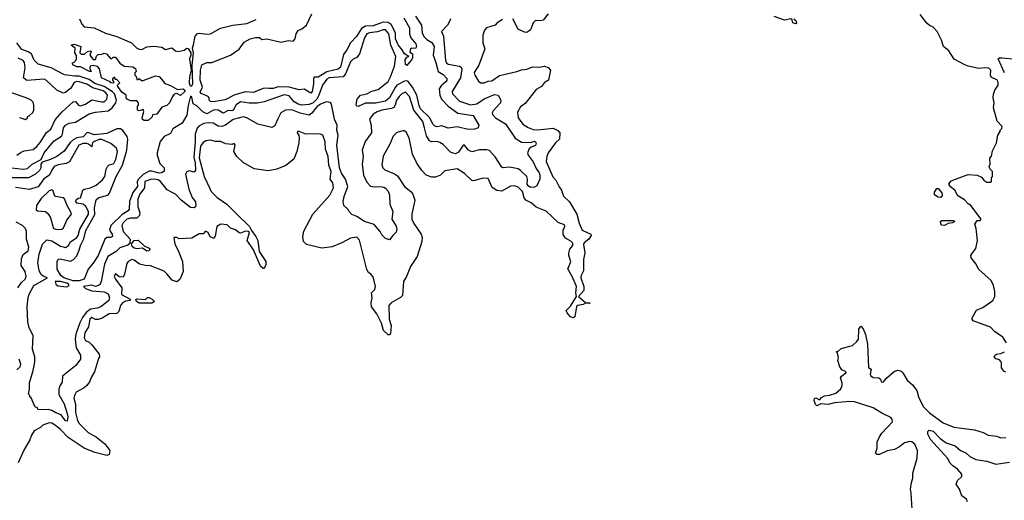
# Model space of a CAD drawing. Extents: x 2210602 to 2357277, y 510288 to 673808.
# Tile 433 of 464: x 2315828 to 2323704, y 649387 to 653229. Entities that reach past the tile are written whole.
import ezdxf

# ---------------------------------------------------------------- set-up
doc = ezdxf.new("R2010")
doc.units = 0

msp = doc.modelspace()

# ---------------------------------------------------------------- linework, layer by layer
at = {"layer": '0CON05XD'}
for points in [[(2318902.2, 653245), (2318945, 653163.3), (2318947.1, 653115), (2318958.1, 653085), (2318995.7, 653035), (2319003.3, 653015), (2318995, 652997.5), (2318965, 653002.5), (2318953.3, 652995), (2318948.3, 652968.3), (2318970, 652955), (2318970, 652925), (2318965, 652910), (2318945, 652890), (2318925, 652863.3), (2318915, 652870), (2318911.2, 652908.8), (2318925, 652930), (2318940, 652935), (2318905, 652956.2), (2318888.3, 652988.3), (2318855, 653028), (2318835.5, 653075), (2318833.8, 653125), (2318799.4, 653189.4), (2318775, 653206.7), (2318735, 653209.6), (2318655, 653179.7), (2318595, 653176), (2318561.9, 653158.1), (2318521.5, 653095), (2318475.2, 653044.8), (2318445, 652988.1), (2318418, 652952), (2318395, 652849.2), (2318375, 652834.5), (2318285, 652810.9), (2318215, 652770), (2318185, 652770), (2318178, 652755), (2318178.6, 652715), (2318167.1, 652655), (2318158.3, 652641.7), (2318105, 652672.5), (2318065, 652668.6), (2317985, 652688.5), (2317895, 652691.1), (2317855, 652678.1), (2317821.2, 652678.8), (2317785, 652681.4), (2317695, 652647.1), (2317635, 652651.9), (2317550.5, 652629.5), (2317472.3, 652587.7), (2317375, 652571.4), (2317354.3, 652574.3), (2317343.3, 652585), (2317343.3, 652605), (2317336.7, 652615), (2317278.8, 652638.8), (2317270.7, 652650.7), (2317291.7, 652688.3), (2317272.5, 652745), (2317274.6, 652825), (2317285, 652867.5), (2317325, 652887.5), (2317365, 652886.2), (2317515, 652946.2), (2317585, 652993.3), (2317625, 653050), (2317672.5, 653075), (2317715, 653087.5), (2317747, 653087), (2317765, 653070), (2317805.9, 653075.9), (2317920.5, 653050.5), (2317975, 653063.8), (2318015, 653057.5), (2318032.5, 653075), (2318038.8, 653115), (2318056.1, 653143.9), (2318085, 653156.7), (2318122.5, 653185), (2318165, 653276.7)], [(2320056.2, 653275), (2320014.1, 653225.9), (2319995, 653218.8), (2319955, 653223.8), (2319936, 653205), (2319915, 653147.5), (2319885, 653127.5), (2319865, 653130), (2319815, 653152.5), (2319772.5, 653235)], [(2323722.5, 650645), (2323691.7, 650691.7), (2323625, 650736.7), (2323592.3, 650772.3), (2323455, 650821.2), (2323446.2, 650835), (2323446.7, 650845), (2323482.3, 650907.7), (2323532.3, 650927.7), (2323612.5, 650985), (2323626.7, 651015), (2323626.7, 651055), (2323617.5, 651105), (2323597.5, 651145), (2323497.5, 651235), (2323477.5, 651275), (2323440, 651325), (2323436.7, 651345), (2323445, 651357.5), (2323475, 651400), (2323490, 651465), (2323479.3, 651559.3), (2323467.5, 651595), (2323487.5, 651622.5), (2323510, 651625), (2323517.5, 651635), (2323435, 651743.3), (2323415, 651756.2), (2323385, 651790), (2323330.7, 651820.7), (2323307.5, 651865), (2323273.6, 651893.6), (2323260, 651915), (2323275, 651937.5), (2323293.3, 651946.7), (2323415, 651992.5), (2323487, 651987), (2323520, 651970), (2323540, 651945), (2323565, 651930), (2323595, 651930), (2323600, 651935), (2323600, 651965), (2323610, 651975), (2323610, 652015), (2323590, 652035), (2323582.5, 652055), (2323590, 652075), (2323588.3, 652121.7), (2323601.7, 652138.3), (2323608.3, 652181.7), (2323642.5, 652245), (2323653, 652307), (2323670, 652335), (2323670, 652345), (2323685, 652360), (2323686.7, 652375), (2323647.5, 652417.5), (2323616.2, 652525), (2323622.5, 652565), (2323614, 652605), (2323616, 652634), (2323626.7, 652665), (2323653.9, 652706.1), (2323655.8, 652725), (2323649.2, 652745), (2323599.5, 652769.5), (2323593.3, 652785), (2323595.7, 652825), (2323580.3, 652840.3), (2323545, 652844.2), (2323499.3, 652839.3), (2323415, 652857.5), (2323389.3, 652869.3), (2323303.6, 652913.6), (2323259.3, 652979.3), (2323217.5, 653015), (2323202.5, 653065), (2323167.5, 653135), (2323135, 653170), (2323105, 653182.5), (2323085, 653202.5), (2323031.7, 653271.7)], [(2318995, 653256.7), (2319040.9, 653185), (2319047.9, 653125), (2319060.9, 653095), (2319085, 653070), (2319125, 653045.7), (2319144.4, 653015), (2319135.6, 652945.6), (2319157.2, 652887.2), (2319174.3, 652815), (2319215, 652792), (2319245, 652760), (2319245.6, 652745), (2319237.9, 652732.1), (2319198.6, 652701.4), (2319184.6, 652675.4), (2319189.1, 652625), (2319202.6, 652592.6), (2319255, 652538.1), (2319332.6, 652482.6), (2319455, 652464), (2319502, 652385), (2319496.7, 652365), (2319465, 652352.7), (2319415, 652350), (2319327.7, 652372.3), (2319255, 652362.9), (2319205, 652379.2), (2319165, 652372.5), (2319147.6, 652377.6), (2319135, 652390), (2319107.2, 652447.2), (2319035, 652516.5), (2319022.8, 652542.8), (2319004.2, 652625), (2318969.5, 652689.5), (2318935, 652734.4), (2318925, 652740.9), (2318905, 652738), (2318845, 652705.5), (2318832, 652688), (2318786.6, 652603.4), (2318755, 652576.6), (2318675, 652562.9), (2318595, 652562.3), (2318535, 652536), (2318525, 652538.8), (2318519.2, 652549.2), (2318527.5, 652592.5), (2318555, 652625.8), (2318605, 652637.5), (2318645, 652658.1), (2318695, 652670.9), (2318774.4, 652735), (2318795, 652771.2), (2318825, 652856.2), (2318836.8, 652935), (2318797.5, 653025), (2318780.4, 653115), (2318755, 653148.2), (2318735, 653147.7), (2318689.1, 653130.9), (2318625.4, 653124.6), (2318604.4, 653115), (2318586.7, 653085), (2318546.7, 652955), (2318523.8, 652926.2), (2318495, 652913.3), (2318475, 652893.3), (2318435.6, 652795), (2318415, 652773.1), (2318305, 652764.7), (2318285, 652753.5), (2318249.4, 652705), (2318221.4, 652625), (2318203.9, 652595), (2318175, 652565.3), (2318145, 652550), (2318085.3, 652544.7), (2318055, 652553.2), (2318023.3, 652573.3), (2317985, 652621.5), (2317945, 652629.3), (2317785, 652571.9), (2317728.9, 652561.1), (2317665, 652561.8), (2317595, 652572.7), (2317560.6, 652549.4), (2317535, 652506.9), (2317525, 652500.5), (2317495, 652503.1), (2317455, 652483.1), (2317415, 652505.4), (2317385, 652507.8), (2317325, 652475.5), (2317292.1, 652492.1), (2317245, 652539.5), (2317215.8, 652555.8), (2317205, 652610), (2317195, 652617.1), (2317175, 652542.5), (2317164.7, 652465.3), (2317128.9, 652401.1), (2317054.4, 652355.6), (2317035, 652318.8), (2316983.9, 652296.1), (2316952.5, 652255), (2316926.9, 652165), (2316926.9, 652145), (2316950.4, 652080.4), (2316984.3, 652045), (2316982.9, 652017.1), (2316965.5, 652004.5), (2316945, 652002.9), (2316885, 652018.8), (2316865, 652018.2), (2316815, 651991.5), (2316777.5, 651955), (2316769, 651935), (2316770, 651895), (2316733.4, 651846.6), (2316705.9, 651775), (2316705, 651714.2), (2316695, 651700.9), (2316648.2, 651671.8), (2316558.1, 651585), (2316547.5, 651547.5), (2316567.1, 651515), (2316570, 651495), (2316555, 651487.5), (2316525, 651486.9), (2316510, 651475), (2316456.2, 651345), (2316415, 651282.2), (2316376.4, 651233.6), (2316342.9, 651155), (2316305, 651140.3), (2316255, 651140.3), (2316180.6, 651165), (2316158.5, 651185), (2316128.1, 651235), (2316127.5, 651295), (2316135.8, 651314.2), (2316151.9, 651318.1), (2316235, 651300), (2316257.5, 651312.5), (2316285, 651340), (2316304.7, 651385.3), (2316313.8, 651425), (2316341.5, 651478.5), (2316357.3, 651545), (2316429.1, 651670.9), (2316426.5, 651725), (2316441.4, 651788.6), (2316461.1, 651808.9), (2316532.8, 651827.2), (2316548, 651842), (2316599.1, 651975), (2316650, 652065), (2316684.6, 652185), (2316688.9, 652218.9)], [(2316307.5, 653235), (2316324.4, 653194.4), (2316345, 653172), (2316425, 653164.2), (2316515, 653121.1), (2316605, 653095.7), (2316722.7, 653042.7), (2316763.3, 653005), (2316785, 652993.8), (2316805, 652991.2), (2316845, 653011.2), (2316905, 653018), (2316965, 653008.8), (2316995, 652990), (2317045, 653003.3), (2317075, 652980), (2317095, 652974.2), (2317143.8, 652986.2), (2317165, 653002.5), (2317175, 653000), (2317197.5, 652965), (2317197.5, 652945), (2317186.7, 652915), (2317200, 652825), (2317187, 652773), (2317183.1, 652725), (2317188, 652705), (2317195, 652700), (2317205, 652700.8), (2317212, 652715), (2317206.7, 652865), (2317218, 652965), (2317210, 653005), (2317217.7, 653027.7), (2317232.6, 653097.4), (2317250.3, 653119.7), (2317267.7, 653122.3), (2317325, 653112), (2317355, 653116), (2317435, 653162.5), (2317533.3, 653185), (2317645, 653198.2), (2317720, 653230)], [(2319690.5, 653229.5), (2319647.5, 653205), (2319632.5, 653185), (2319561.2, 653165), (2319546, 653145), (2319533.3, 653105), (2319533.3, 653045), (2319547.5, 652995), (2319500, 652865), (2319464.1, 652805.9), (2319467.5, 652785), (2319497, 652737), (2319515, 652723.3), (2319544, 652724), (2319575, 652737.5), (2319605, 652741.2), (2319665, 652782.5), (2319805, 652813.8), (2319841.7, 652828.3), (2319885, 652834.2), (2319928.8, 652851.2), (2319985, 652850), (2320025, 652856.2), (2320055, 652847.5), (2320074, 652825), (2320056.7, 652745), (2320025, 652726.2), (2320002.5, 652695), (2319959.1, 652670.9), (2319870.8, 652559.2), (2319835, 652532.5), (2319810.5, 652489.5), (2319816.2, 652445), (2319852, 652395), (2319895, 652367.1), (2319935, 652351.4), (2319971.7, 652348.3), (2320095, 652361.2), (2320133.6, 652343.6), (2320147.5, 652325), (2320146.7, 652275), (2320115, 652243.8), (2320056, 652165), (2320044.4, 652135), (2320040.4, 652095), (2320093, 651973), (2320116.4, 651946.4), (2320142.1, 651892.1), (2320162.9, 651865), (2320178, 651818), (2320225, 651773.8), (2320285.6, 651675), (2320302.7, 651602.7), (2320326.7, 651546.7), (2320396, 651515), (2320398, 651505), (2320381.4, 651475), (2320344.3, 651445.7), (2320338.3, 651431.7), (2320349.5, 651365), (2320337.2, 651312.8), (2320336.7, 651245), (2320337.6, 651222.4), (2320320.5, 651185), (2320317.9, 651165), (2320341.4, 651095), (2320341.4, 651065), (2320297.5, 651015), (2320355, 650967.5), (2320390, 650965), (2320385, 650960), (2320355, 650962.5), (2320335, 650951.2), (2320292.5, 650945), (2320283.3, 650935), (2320268, 650855), (2320255, 650846.2), (2320235, 650853.3), (2320207.5, 650885), (2320200, 650905), (2320235, 650940), (2320283, 651017), (2320275.9, 651045.9), (2320280.8, 651095), (2320247.1, 651175), (2320212.3, 651237.7), (2320237.7, 651292.3), (2320221.2, 651345), (2320221.7, 651361.7), (2320228, 651395), (2320253.3, 651425), (2320251.7, 651441.7), (2320237.3, 651457.3), (2320195, 651483.3), (2320175, 651512.5), (2320174.2, 651545.8), (2320187.5, 651575), (2320185, 651590), (2320135, 651608.8), (2320038.1, 651698.1), (2319960.5, 651730.5), (2319920.6, 651765), (2319877.1, 651787.1), (2319863.5, 651805), (2319850, 651855), (2319815, 651890.8), (2319785, 651900), (2319755, 651896.9), (2319685, 651858.9), (2319644.5, 651864.5), (2319607.6, 651887.6), (2319575, 651960), (2319535, 651962), (2319459.3, 651940.7), (2319445, 651942.5), (2319385, 652000), (2319328.1, 652038.1), (2319228.3, 652021.7), (2319195, 651986.2), (2319155, 651971.2), (2319125, 651970), (2319080, 651985), (2319045, 652022.5), (2319005, 652082.5), (2318971.2, 652155), (2318943.9, 652283.9), (2318919.3, 652329.3), (2318905, 652340), (2318895, 652340), (2318843.9, 652326.1), (2318815, 652296.7), (2318790, 652235), (2318735, 652137.5), (2318725, 652070), (2318734, 652045), (2318749.7, 652029.7), (2318826.8, 651996.8), (2318849.7, 651979.7), (2318906.2, 651895), (2318955.7, 651855.7), (2318973.4, 651833.4), (2318990, 651785), (2318964.4, 651675), (2318965.7, 651635.7), (2318980.3, 651600.3), (2319039.2, 651515), (2319047, 651487), (2319044.4, 651455.6), (2319007.1, 651335), (2318954.2, 651255), (2318921.4, 651175), (2318897.5, 651135), (2318891.4, 651025), (2318873.1, 651006.9), (2318798.6, 650965), (2318781.1, 650945), (2318784.2, 650834.2), (2318800, 650785), (2318795, 650721.2), (2318785, 650710), (2318775, 650709.4), (2318737.5, 650745), (2318722, 650802), (2318685, 650878.8), (2318643, 650933), (2318640, 650965), (2318648.1, 651005), (2318641.9, 651045), (2318668.9, 651071.1), (2318674.5, 651095), (2318655, 651172.5), (2318635.9, 651195.9), (2318618.3, 651208.3), (2318605, 651232.5), (2318545.5, 651465.5), (2318525, 651490.8), (2318475, 651482.9), (2318405, 651445.6), (2318326.5, 651413.5), (2318245, 651401.4), (2318122.4, 651432.4), (2318098.6, 651455), (2318094.4, 651494.4), (2318102, 651538), (2318172, 651675), (2318308.6, 651825), (2318338, 651885), (2318333.3, 651925), (2318312, 651955), (2318320, 652015), (2318301.4, 652065), (2318294.4, 652135), (2318273.4, 652193.4), (2318272.7, 652252.7), (2318253.3, 652305), (2318227.3, 652317.3), (2318116.4, 652313.6), (2318065, 652336.2), (2318050, 652335), (2318047.5, 652325), (2318060, 652305), (2318063.6, 652283.6), (2318060, 652245), (2318043.8, 652175), (2318020, 652115), (2317957.7, 652062.3), (2317885, 652033.8), (2317815, 652020), (2317705, 652037.5), (2317617, 652087), (2317566.1, 652136.1), (2317542.5, 652175), (2317552.5, 652225), (2317545, 652240), (2317525, 652232.5), (2317476.4, 652236.4), (2317435, 652256), (2317395, 652256.2), (2317353.6, 652266.4), (2317318.3, 652261.7), (2317295, 652247.5), (2317275, 652217.5), (2317264.6, 652125.4), (2317304.2, 651975), (2317348.3, 651878.3), (2317360, 651855), (2317407, 651807), (2317484.3, 651754.3), (2317564.5, 651674.5)], [(2319273.3, 653235), (2319266.7, 653215), (2319250, 653185), (2319202.5, 653135), (2319217.3, 653097.3), (2319233.4, 652903.4), (2319241.5, 652885), (2319255, 652874.5), (2319345, 652858.2), (2319358.4, 652848.4), (2319364.6, 652834.6), (2319353.8, 652765), (2319286.7, 652655), (2319289.4, 652635), (2319346.5, 652576.5), (2319435, 652549.6), (2319485, 652556.7), (2319544.6, 652595.4), (2319625, 652630), (2319655.3, 652625.3), (2319677.1, 652585), (2319674.3, 652565), (2319615, 652500.8), (2319608.1, 652485), (2319611.1, 652471.1), (2319634, 652445), (2319715.4, 652395.4), (2319791.7, 652281.7), (2319841.1, 652251.1), (2319915, 652247.7), (2319945, 652257.2), (2319960, 652245), (2319955, 652223.6), (2319920, 652210), (2319903.3, 652196.7), (2319890.5, 652165), (2319896.3, 652146.3), (2319935, 652092.5), (2319958.6, 652038.6), (2319982.2, 652005), (2319989.2, 651985), (2319989.3, 651955), (2319965, 651901.8), (2319945, 651889.8), (2319915, 651888.6), (2319895, 651900.8), (2319886.2, 651915), (2319889.1, 651955), (2319884.3, 651975), (2319835, 652024), (2319815, 652035.8), (2319745, 652049.2), (2319695, 652044.2), (2319685, 652048.8), (2319631.4, 652131.4), (2319585, 652184.2), (2319565, 652190), (2319505, 652189.2), (2319445, 652173.8), (2319417, 652187), (2319386.7, 652225), (2319375, 652226.2), (2319339.3, 652170.7), (2319315, 652157.5), (2319295, 652160.8), (2319275, 652170.8), (2319215, 652231.2), (2319188.2, 652248.2), (2319165, 652255.5), (2319125, 652253.3), (2319105, 652260.6), (2319081.3, 652301.3), (2319066.3, 652363.7), (2319052.7, 652415), (2318980.4, 652505), (2318946.7, 652615), (2318915, 652650), (2318885, 652637.5), (2318864, 652616), (2318843.5, 652585), (2318832.5, 652545), (2318821.7, 652528.3), (2318801.1, 652518.9), (2318725, 652506.4), (2318686.4, 652493.6), (2318655.8, 652474.2), (2318626, 652435), (2318638.6, 652385), (2318642.5, 652325), (2318591.4, 652255), (2318568.1, 652185), (2318574.4, 652135), (2318567.5, 652075), (2318578.5, 651985), (2318605, 651930), (2318635, 651899.2), (2318665, 651892), (2318715, 651895.8), (2318740.5, 651890.5), (2318755, 651883.3), (2318775, 651857.5), (2318786, 651825), (2318790, 651755), (2318813.3, 651695), (2318803.8, 651635), (2318839.1, 651579.1), (2318845.8, 651555.8), (2318839.7, 651530.3), (2318812.5, 651505), (2318785, 651470), (2318755, 651480), (2318725, 651510), (2318712.5, 651535), (2318663, 651593), (2318585, 651616.7), (2318526.1, 651656.1), (2318485, 651672.5), (2318462.5, 651695), (2318452.5, 651715), (2318420, 651745), (2318416.2, 651775), (2318424.3, 651815), (2318453.6, 651896.4), (2318434.1, 651954.1), (2318401.7, 652001.7), (2318385.3, 652045), (2318363.9, 652225), (2318374.4, 652305), (2318365.6, 652345), (2318366.4, 652385), (2318347.1, 652435), (2318322.9, 652552.9), (2318315, 652566.7), (2318283, 652573), (2318235, 652553.3), (2318205, 652532.9), (2318165, 652482.5), (2318145, 652466.5), (2318072.1, 652482.1), (2318005, 652508.9), (2317955, 652505.8), (2317916.2, 652485), (2317894.4, 652435.6)], [(2322020, 653235), (2322035, 653222.5), (2322041.2, 653205), (2322035, 653196.7), (2322025, 653198), (2322011.2, 653205), (2322007.5, 653227.5), (2321996.7, 653236.7), (2321945, 653226.2), (2321864.1, 653254.1)], [(2315765, 652045.3), (2315856.4, 652033.6), (2315891.1, 652038.9), (2315926.9, 652073.1), (2315999.7, 652110.3), (2316023.3, 652165), (2316085, 652240), (2316105, 652260), (2316162.3, 652297.7), (2316170.5, 652315), (2316177.8, 652365), (2316195, 652386.9), (2316225, 652401.9), (2316275, 652410.8), (2316384.5, 652475.5), (2316435, 652488.9), (2316535, 652500.8), (2316568.5, 652525), (2316596.9, 652563.1), (2316601.6, 652585), (2316586.2, 652635), (2316571.9, 652651.9), (2316505.1, 652695.1), (2316429.4, 652719.4), (2316385, 652750.2), (2316305, 652777.5), (2316268.7, 652778.7), (2316187.6, 652787.6), (2316080, 652845), (2315975, 652874.4), (2315945.5, 652905), (2315922.5, 652955), (2315895, 652972.7), (2315845, 652991.4), (2315806.5, 653045)], [(2316855, 652422.5), (2316823.6, 652423.6), (2316810.7, 652430.7), (2316807.5, 652445), (2316822.5, 652495), (2316815, 652510), (2316785, 652500), (2316770, 652505), (2316770, 652535), (2316780, 652545), (2316780, 652565), (2316765, 652580), (2316715, 652580), (2316687.5, 652595), (2316680, 652605), (2316680, 652625), (2316645, 652650), (2316612.5, 652695), (2316610, 652705), (2316630, 652725), (2316605, 652750), (2316591.7, 652751.7), (2316588.3, 652768.3), (2316570, 652755), (2316570, 652745), (2316580, 652735), (2316578.3, 652721.7), (2316556.4, 652723.6), (2316551.7, 652731.7), (2316483.8, 652765), (2316467.5, 652835), (2316450, 652855), (2316415, 652862.5), (2316391.7, 652858.3), (2316388.3, 652838.3), (2316400, 652815), (2316386.2, 652813.8), (2316315, 652852.5), (2316285, 652853.3), (2316260, 652865), (2316250, 652875), (2316250, 652885), (2316265, 652890), (2316277, 652903), (2316282.5, 652915), (2316281.7, 652941.7), (2316270, 652965), (2316271.7, 653001.7), (2316240, 653025), (2316265, 653032.5), (2316317.5, 653015), (2316310, 652965), (2316323, 652953), (2316347, 652953), (2316370, 652975), (2316395, 652980), (2316400, 652975), (2316390, 652945), (2316415, 652910), (2316435, 652910), (2316443, 652937), (2316455, 652950), (2316485, 652952.5), (2316505, 652962.5), (2316522.5, 652955), (2316555, 652920), (2316565, 652920), (2316575, 652930), (2316595, 652930), (2316630.7, 652880.7), (2316665, 652857.5), (2316733, 652853), (2316755, 652840), (2316760, 652815), (2316750, 652805), (2316750, 652785), (2316760, 652775), (2316765, 652750), (2316775, 652750), (2316785, 652760), (2316803, 652743), (2316815, 652742.5), (2316915, 652780), (2316945, 652776.2), (2316963.9, 652753.9), (2316989.3, 652719.3), (2317035, 652702.5), (2317090.7, 652670.7), (2317135, 652677.5), (2317148.6, 652665), (2317149.2, 652655), (2317115, 652622.5), (2317085, 652640), (2317065, 652632.5), (2317050, 652615), (2317027.5, 652565), (2317005, 652542.5), (2316965, 652530), (2316926.4, 652473.6), (2316891.7, 652468.3), (2316888.3, 652451.7), (2316855, 652422.5)], [(2315805, 652147.1), (2315839.4, 652170.6), (2315865, 652180.5), (2315935, 652190.4), (2315965.2, 652214.8), (2315991.4, 652248.6), (2316043.1, 652326.9), (2316078.6, 652355), (2316111.2, 652428.8), (2316167.3, 652492.7), (2316255, 652572), (2316275, 652573.8), (2316298, 652545), (2316315, 652540), (2316355, 652554.6), (2316405, 652589.6), (2316485, 652572.1), (2316505, 652573.6), (2316525.3, 652594.7), (2316531.3, 652625), (2316518, 652645), (2316495, 652660.2), (2316413.8, 652683.8), (2316365, 652714.4), (2316305, 652731.1), (2316285, 652733.8), (2316265, 652727.1), (2316237.3, 652682.7), (2316195, 652647.5), (2316175, 652640.8), (2316124.6, 652664.6), (2316042.8, 652742.8), (2316025, 652753.1), (2315885, 652742.9), (2315860, 652765), (2315872.5, 652845), (2315867, 652887), (2315855, 652902.9), (2315815, 652922.5)], [(2323706.2, 652805), (2323653.3, 652915), (2323665, 652923.3), (2323685, 652924), (2323805, 652913.3)], [(2315826.4, 652446.4), (2315875, 652430), (2315890, 652445), (2315890, 652455), (2315905, 652460), (2315933, 652487), (2315942.5, 652505), (2315942.5, 652545), (2315935, 652570), (2315920, 652585), (2315880, 652605), (2315635, 652686.7)], [(2317894.4, 652435.6), (2317868.9, 652381.1), (2317845, 652368.1), (2317732.6, 652392.6), (2317645, 652444.4), (2317615, 652452.2), (2317535, 652431.1), (2317475, 652385.5), (2317445, 652375.6), (2317415, 652377.8), (2317375, 652402.9), (2317335, 652405.3), (2317300.8, 652399.1), (2317261.7, 652378.3), (2317247.8, 652362.2), (2317232.6, 652315), (2317233.2, 652255), (2317220.5, 652130.5), (2317233.1, 652085), (2317233.8, 652025), (2317225, 652010), (2317185, 652020), (2317166.1, 652013.9), (2317154, 651995), (2317181.5, 651875), (2317208.2, 651808.2), (2317235, 651773.3), (2317237.7, 651742.3), (2317223.8, 651726.2), (2317195, 651727.3), (2317121.1, 651785), (2317075, 651833.1), (2317048.5, 651848.5), (2317008.8, 651868.8), (2316953.8, 651935), (2316935, 651948.8), (2316905.4, 651954.6), (2316875, 651952), (2316830, 651935), (2316826.9, 651885), (2316790, 651835), (2316772.5, 651795), (2316774.6, 651735), (2316788.5, 651685), (2316785.6, 651665), (2316765, 651641.9), (2316715, 651643.4), (2316685, 651634.7), (2316656, 651605), (2316646.2, 651585), (2316656.5, 651535), (2316711.1, 651475), (2316710, 651440), (2316692.3, 651427.7), (2316628.2, 651405), (2316600.6, 651375), (2316533.5, 651335), (2316507.3, 651275), (2316480.6, 651135), (2316469.5, 651110.5), (2316435, 651096.7), (2316405, 651106.3), (2316340, 651095), (2316355, 651079.1), (2316405, 651060.2), (2316503.5, 651053.5), (2316537, 651037), (2316548, 651005), (2316542.5, 650985), (2316476.8, 650933.2), (2316448.3, 650921.7), (2316394.5, 650915.5), (2316361.1, 650888.9), (2316331.7, 650848.3), (2316310.3, 650805), (2316278, 650715), (2316271.8, 650675), (2316280.8, 650605), (2316315, 650546), (2316313.6, 650515), (2316278.6, 650465), (2316171.4, 650378.6), (2316168.3, 650331.7), (2316148.3, 650301.7), (2316142, 650275), (2316142.5, 650232.5), (2316185, 650157.5), (2316205, 650090), (2316212.5, 650055), (2316209.3, 650020.7), (2316195, 650023.3), (2316159.2, 650069.2), (2316117.5, 650085), (2316086.2, 650106.2), (2316055, 650113.8), (2315975, 650110), (2315968.3, 650128.3), (2315951.7, 650131.7), (2315920, 650205), (2315910, 650215), (2315910, 650225), (2315900, 650235), (2315907.5, 650275), (2315907.5, 650325), (2315936, 650426), (2315949.5, 650490.5), (2315948.9, 650535), (2315931.1, 650595), (2315935.4, 650705.4), (2315903.1, 650765), (2315894.2, 650814.2), (2315889.1, 650935), (2315897.4, 651007.4), (2315904.8, 651035.2), (2315940.7, 651105), (2316050, 651165), (2316015, 651177.5), (2315998.5, 651195), (2315983.8, 651225), (2315972.3, 651285), (2315982.9, 651355), (2316011.1, 651435), (2316045, 651469.5), (2316085, 651461.8), (2316155, 651418.9), (2316195, 651408.9), (2316219.2, 651425), (2316235.8, 651454.2), (2316285, 651487.3), (2316295.9, 651505), (2316309.2, 651555), (2316379.3, 651675), (2316378.4, 651695), (2316358.5, 651735), (2316335, 651754.4), (2316285, 651763.1), (2316278.6, 651775), (2316281.3, 651788.7), (2316295, 651801.2), (2316316, 651804), (2316333.8, 651865), (2316343.3, 651875), (2316395, 651884.2), (2316441.2, 651905), (2316490.5, 651949.5), (2316509.5, 651975), (2316520.6, 652035), (2316530, 652055), (2316545, 652068.6), (2316575, 652075.8), (2316585, 652084.2), (2316597.4, 652112.6), (2316609.6, 652175), (2316601.5, 652201.5), (2316558.3, 652238.2), (2316485, 652271.9), (2316465, 652271.8), (2316418.6, 652251.4), (2316410, 652245), (2316405, 652213.8), (2316380, 652235), (2316365, 652239.4), (2316335, 652238), (2316302.2, 652225), (2316226.6, 652093.4), (2316201.2, 652078.8), (2316135, 652068), (2316105.2, 652054.8), (2316087.3, 652032.7), (2316065.7, 651985), (2316022.4, 651957.6), (2315975, 651892.7), (2315905, 651871.2), (2315835, 651882.1), (2315795, 651887.5)], [(2316688.9, 652218.9), (2316692.7, 652275), (2316687.3, 652295), (2316653.3, 652343.3), (2316635, 652356.8), (2316605, 652357.1), (2316525, 652319.6), (2316427.7, 652307.7), (2316373.5, 652326.5), (2316365, 652324.3), (2316336.7, 652293.3), (2316285, 652283.8), (2316255, 652269.1), (2316231.6, 652248.4), (2316185, 652178.1), (2316124.4, 652135), (2316075, 652110.8), (2316008.8, 652091.2), (2315998, 652075), (2315996.7, 652045), (2315987.5, 652022.5), (2315955, 651995.4), (2315898.8, 651965), (2315735.4, 651964.6)], [(2316128.3, 651551.7), (2316165, 651553.3), (2316178.8, 651565), (2316204.2, 651625.8), (2316242.5, 651675), (2316240, 651685), (2316207.1, 651745), (2316187, 651797), (2316175, 651805.7), (2316115.9, 651815.9), (2316106.1, 651826.1), (2316092.5, 651865), (2316085, 651870), (2316065, 651860), (2315999.5, 651800.5), (2315963.8, 651745), (2315960, 651710), (2315970.8, 651700.8), (2316035, 651694.4), (2316055, 651678.1), (2316074.4, 651644.4), (2316099.2, 651559.2), (2316128.3, 651551.7)], [(2323195, 651808.8), (2323175, 651811.2), (2323145, 651830), (2323145, 651850), (2323165, 651880), (2323175, 651880), (2323203.8, 651845), (2323207.5, 651822.5), (2323195, 651808.8)], [(2315814.3, 651085.7), (2315842.1, 651127.9), (2315872.5, 651155), (2315880, 651175), (2315872, 651215), (2315841.2, 651265), (2315843.9, 651316.1), (2315857.5, 651352.5), (2315895, 651380), (2315901.7, 651411.7), (2315883.8, 651475), (2315882.5, 651535), (2315875, 651560), (2315850, 651585), (2315799.3, 651609.3)], [(2317564.5, 651674.5), (2317666.7, 651575), (2317682.5, 651542.5), (2317717.5, 651495), (2317732.5, 651465), (2317742.5, 651375), (2317796.2, 651295), (2317798.3, 651271.7), (2317785, 651240), (2317775, 651240), (2317755, 651260), (2317698.3, 651388.3), (2317647.5, 651465), (2317667.5, 651527.5), (2317656.7, 651536.7), (2317635, 651538.8), (2317595, 651523.3), (2317585, 651526), (2317555, 651550), (2317515, 651562.9), (2317487.9, 651587.9), (2317436.1, 651593.9), (2317404.3, 651575), (2317392.3, 651497.7), (2317380, 651480), (2317353, 651493), (2317335, 651527.5), (2317315, 651537.5), (2317295, 651517.5), (2317265, 651517.5), (2317205, 651483.3), (2317105, 651477.5), (2317085, 651487.5), (2317061.7, 651488.3), (2317070, 651435), (2317096.2, 651385), (2317131.2, 651295), (2317136.2, 651215), (2317108.3, 651151.7), (2317085, 651133.3), (2317047.2, 651147.2), (2317005, 651196.7), (2316985, 651220), (2316875, 651262.5), (2316835, 651264.2), (2316785.8, 651275.8), (2316745, 651306.7), (2316725, 651311.2), (2316695, 651296.7), (2316685, 651280), (2316668, 651195), (2316655, 651170), (2316624.3, 651174.3), (2316595, 651197.5), (2316589.3, 651190.7), (2316584.3, 651175), (2316593.8, 651155), (2316646.4, 651086.4), (2316642.9, 651032.9), (2316712.5, 650995), (2316712.5, 650985), (2316675, 650978), (2316651.2, 650965), (2316634, 650945), (2316621.2, 650895), (2316605, 650880), (2316545, 650878), (2316487, 650843), (2316455, 650831.2), (2316435, 650832.5), (2316405, 650847.5), (2316390, 650835), (2316379.2, 650775), (2316348.6, 650725), (2316344.5, 650684.5), (2316355, 650663.8), (2316385, 650650), (2316405, 650630), (2316463.8, 650555), (2316467.5, 650535), (2316458.3, 650521.7), (2316428, 650415), (2316402, 650375), (2316387.1, 650335), (2316364.3, 650305), (2316345, 650285.7), (2316279.8, 650250.2), (2316265.6, 650225), (2316262.4, 650202.4), (2316273.5, 650155), (2316275, 650090), (2316290.5, 650025), (2316305, 650000), (2316375, 649930), (2316442.5, 649892.5), (2316509.1, 649839.1), (2316548.8, 649785), (2316545, 649753.3), (2316525, 649746), (2316428.2, 649768.2), (2316344.7, 649804.7), (2316215, 649890), (2316155, 649954.3), (2316114, 649985), (2316085, 650002.9), (2316065, 650005.6), (2316013.1, 649986.9), (2315995, 649970), (2315945, 649943.3), (2315922.3, 649907.7), (2315909.5, 649870.5), (2315861.7, 649788.3), (2315815, 649687.5)], [(2323225, 651584.2), (2323205, 651586.7), (2323195, 651597.5), (2323193.8, 651615), (2323205, 651623.3), (2323295, 651622.5), (2323307.5, 651615), (2323290, 651605), (2323255, 651600), (2323225, 651584.2)], [(2316845, 651378.2), (2316811.7, 651401.7), (2316765, 651397.8), (2316743.2, 651403.2), (2316727.8, 651415), (2316721.7, 651438.3), (2316745.3, 651464.7), (2316775, 651466.9), (2316825, 651422), (2316865, 651402.9), (2316869.6, 651395), (2316865, 651380), (2316845, 651378.2)], [(2316205, 651094.8), (2316223.2, 651105), (2316219.1, 651115), (2316205, 651122), (2316155, 651135.8), (2316111.2, 651135), (2316116.8, 651115), (2316132.5, 651102.5), (2316205, 651094.8)], [(2316785, 650962), (2316762.5, 650975), (2316758.3, 650991.7), (2316765, 650997.5), (2316835, 650992.5), (2316851.7, 651008.3), (2316865, 651008.8), (2316888.8, 650995), (2316906.7, 650975), (2316885, 650964.2), (2316785, 650962)], [(2322966.7, 649315), (2322960, 649445), (2322953.3, 649475), (2322960.7, 649529.3), (2322973.3, 649565), (2322971.2, 649605), (2323006.1, 649723.9), (2323008.8, 649785), (2322988.8, 649835), (2322965, 649853.8), (2322945, 649858), (2322905, 649846.2), (2322865.8, 649814.2), (2322825, 649793.8), (2322767.7, 649782.3), (2322705, 649753.8), (2322683.6, 649753.6), (2322673, 649763), (2322687.5, 649805), (2322686.7, 649855), (2322706.7, 649895), (2322725, 649923.3), (2322810, 650015), (2322806.8, 650036.8), (2322795, 650050), (2322725, 650082.5), (2322655, 650126.2), (2322505, 650174), (2322467, 650177), (2322345, 650166.5), (2322294.2, 650154.2), (2322235, 650157.5), (2322205, 650143.3), (2322192.3, 650152.3), (2322183.8, 650185), (2322185, 650200), (2322195, 650207.5), (2322225, 650190), (2322240.7, 650209.3), (2322265, 650223.3), (2322305, 650226.7), (2322355, 650243.3), (2322395, 650277.5), (2322406.7, 650305), (2322406.7, 650325), (2322392.5, 650365), (2322400.5, 650379.5), (2322437.5, 650405), (2322440, 650415), (2322405, 650430), (2322387.5, 650455), (2322373.3, 650505), (2322376.7, 650525), (2322370, 650565), (2322360, 650575), (2322375, 650580), (2322398.3, 650601.7), (2322490, 650625), (2322523, 650657), (2322536.7, 650675), (2322540, 650755), (2322555, 650780), (2322575, 650757.5), (2322592.5, 650712.5), (2322610, 650635), (2322618.3, 650448.3), (2322640, 650435), (2322630, 650395), (2322635, 650382.5), (2322655, 650367.5), (2322700, 650365), (2322712.5, 650355), (2322720, 650335), (2322735, 650332.5), (2322763.6, 650366.4), (2322825, 650420), (2322855, 650426.2), (2322878.3, 650418.3), (2322892.5, 650405), (2322926.1, 650346.1), (2322969.5, 650309.5), (2323003.8, 650265), (2323016.7, 650215), (2323055, 650137.5), (2323106.7, 650085), (2323213.8, 650005), (2323300.6, 649970.6), (2323465, 649950.5), (2323535, 649929.1), (2323575, 649908.2), (2323640.3, 649900.3), (2323675, 649885.8), (2323715, 649889.2)], [(2315805, 650430), (2315833.3, 650455), (2315838, 650475), (2315823.8, 650515)], [(2323715, 650411.8), (2323700.2, 650420.2), (2323682.2, 650445), (2323680.9, 650485), (2323675, 650497.5), (2323665, 650509.4), (2323635, 650518.8), (2323623.8, 650535), (2323626.7, 650545), (2323642.5, 650555), (2323675, 650560), (2323705.7, 650575)], [(2323410, 649375), (2323402.5, 649395), (2323363.9, 649423.9), (2323346.2, 649475), (2323318.8, 649515), (2323330, 649545), (2323363.6, 649576.4), (2323363.3, 649595), (2323329.2, 649635), (2323292.4, 649662.4), (2323271.2, 649685), (2323250, 649725), (2323113.3, 649873.3), (2323091.4, 649915), (2323092.5, 649937.5), (2323102, 649948), (2323135, 649940.8), (2323190.3, 649880.3), (2323237.5, 649847.5), (2323311.4, 649821.4), (2323354.5, 649784.5), (2323395, 649765.7), (2323428.3, 649738.3), (2323475, 649714.4), (2323565, 649701.1), (2323635, 649675.5), (2323745, 649691.9)]]:
    msp.add_lwpolyline(points, dxfattribs=at)

doc.saveas('drawing.dxf')
